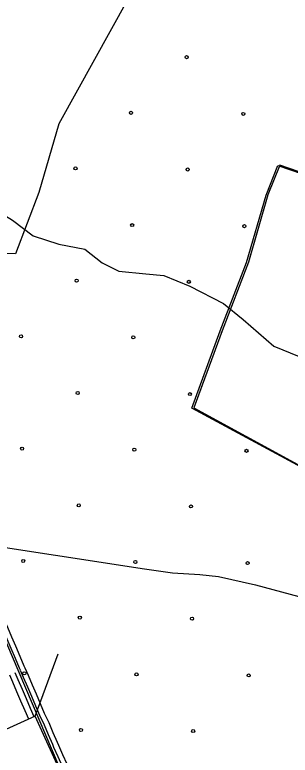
# Model space of a CAD drawing. Extents: x 1788175 to 1969470, y 584502 to 738744.
# Drawn here: x 1850419 to 1851363, y 669609 to 672144 of the extents above; entities that cross this region are included whole.
import ezdxf

# ---------------------------------------------------------------- set-up
doc = ezdxf.new("R2010")
doc.units = 0
for name, color, linetype in [('DESIGN - EROSION CONTROL - Devices', 7, 'Continuous'), ('DESIGN - SCRATCH - User 1', 7, 'Continuous'), ('DESIGN - TRANSPORTATION - Text', 7, 'Continuous'), ('SURVEY - CENTERLINE - Preliminary Text', 7, 'Continuous'), ('SURVEY - DRAINAGE - Area Shapes', 7, 'Continuous'), ('SURVEY - DRAINAGE - Storm Sewer', 7, 'Continuous'), ('SURVEY - VEGETATION - Features with Text', 7, 'Continuous')]:
    doc.layers.add(name, color=color, linetype=linetype)

msp = doc.modelspace()

# ---------------------------------------------------------------- linework, layer by layer
at = {"layer": 'DESIGN - EROSION CONTROL - Devices'}
for centre in [(1851007.7, 671998.8), (1850817.3, 671808.4), (1851201.8, 671804.7), (1850626.9, 671618), (1851011.4, 671614.3), (1850821, 671423.9), (1851205.6, 671420.1), (1850630.6, 671233.5), (1851015.2, 671229.7), (1850440.2, 671043), (1850824.8, 671039.3), (1850634.3, 670848.9), (1851018.9, 670845.2), (1850443.9, 670658.5), (1850828.5, 670654.8), (1851213, 670651), (1850638.1, 670464.3), (1851022.6, 670460.6), (1850447.7, 670273.9), (1850832.2, 670270.2), (1851216.8, 670266.5), (1850641.8, 670079.8), (1851026.4, 670076.1), (1850451.4, 669889.4), (1850836, 669885.7), (1851220.5, 669881.9), (1850645.5, 669695.2), (1851030.1, 669691.5)]:
    msp.add_circle(centre, 5.28, dxfattribs=at)
at = {"layer": 'DESIGN - SCRATCH - User 1'}
for points in [[(1853715.4, 673968.1), (1852467.6, 674020.9), (1851750.5, 674051.2), (1852596.8, 673097.4), (1852867.6, 673275.3), (1852810.4, 673366.9), (1853011.8, 673492.9), (1853137.8, 673291.4), (1852936.3, 673165.4), (1852872.1, 673267.7), (1852604.3, 673092.4), (1852676.1, 673015.1), (1852553.1, 672645.6), (1852966.6, 672161.5), (1853004, 672101.4), (1852788.4, 671703.4), (1852474.8, 671984.1), (1850925.2, 672412.3), (1850569.7, 671770.6), (1850501.7, 671535.2), (1850420.9, 671325.2), (1849811.9, 671327.6), (1850138.3, 670582.6)], [(1851923.9, 670313), (1851026, 670797.1), (1851122.9, 671061.3), (1851213.2, 671296), (1851279.9, 671526.5), (1851320.6, 671628.3), (1851800.4, 671463.3)], [(1850138.3, 670582.6), (1850683.5, 669303.1), (1850911.4, 668846.8), (1850980.8, 668628.6), (1851040.3, 668400.5), (1851079.8, 668070.6)]]:
    msp.add_lwpolyline(points, dxfattribs=at)
at = {"layer": 'DESIGN - TRANSPORTATION - Text'}
msp.add_lwpolyline([(1849761.4, 671447.4), (1849992.8, 671510), (1850144.1, 671519.1), (1850341, 671483.1), (1850410.4, 671440.3), (1850481.7, 671387.4), (1850569.2, 671358.3), (1850658.9, 671341.2), (1850718.3, 671294.4), (1850775.9, 671265.7), (1850867.7, 671256.6), (1850929.5, 671251.8), (1851019, 671214.7), (1851134.1, 671155.2), (1851201.4, 671100.4), (1851306.1, 671009), (1851393.6, 670973.9)], dxfattribs=at)
at = {"layer": 'SURVEY - CENTERLINE - Preliminary Text'}
for points in [[(1850238.9, 670361.1), (1850250.4, 670334.7), (1850264.5, 670302.7), (1850278.8, 670269.8), (1850292.6, 670237.8), (1850307.1, 670204), (1850320.8, 670171.9), (1850334.8, 670139.3), (1850349.5, 670105.1), (1850363.4, 670072.2), (1850377.4, 670040.1), (1850391.3, 670007.4), (1850405.4, 669975.8), (1850420.4, 669940.9), (1850433.9, 669908.5), (1850437, 669901.3)], [(1850254.9, 670368.1), (1850266.4, 670341.8), (1850280.6, 670309.7), (1850294.8, 670276.7), (1850308.7, 670244.7), (1850323.2, 670210.9), (1850336.9, 670178.8), (1850350.8, 670146.2), (1850365.6, 670112), (1850379.5, 670079.1), (1850393.5, 670047), (1850407.3, 670014.4), (1850421.4, 669982.8), (1850436.6, 669947.7), (1850450, 669915.3), (1850453, 669908.3)], [(1850419, 669892.5), (1850429.6, 669867.9), (1850443.5, 669834.9), (1850457.3, 669803.5), (1850471.8, 669770.4), (1850484.4, 669741.2)], [(1850437.3, 669900.5), (1850448, 669875.7), (1850461.9, 669842.9), (1850475.6, 669811.5), (1850490.1, 669778.4), (1850504, 669746.1), (1850519, 669713.3), (1850533.7, 669679.2), (1850548.1, 669646.3), (1850552, 669636.8), (1850566.4, 669604.3), (1850580.6, 669571.8), (1850594.7, 669540.5), (1850610.1, 669507.1), (1850624.3, 669474.2), (1850637.3, 669446.3)], [(1850453.4, 669907.4), (1850464.1, 669882.6), (1850478, 669849.8), (1850491.7, 669818.5), (1850506.1, 669785.3), (1850520, 669753.2), (1850535, 669720.3), (1850549.7, 669686.2), (1850564.2, 669653.1), (1850568.1, 669643.7), (1850582.5, 669611.4), (1850596.6, 669578.9), (1850610.6, 669547.8), (1850626.1, 669514.2), (1850640.3, 669481.4), (1850653.2, 669453.7)], [(1850400.7, 669883.7), (1850411, 669859.9), (1850424.9, 669826.9), (1850438.7, 669795.3), (1850453.1, 669762.3), (1850465.9, 669732.8)]]:
    msp.add_lwpolyline(points, dxfattribs=at)
at = {"layer": 'SURVEY - DRAINAGE - Area Shapes'}
msp.add_lwpolyline([(1850251.8, 670340.8), (1850863.2, 670246.9), (1850958.9, 670233.3), (1851052.7, 670227.7), (1851116.5, 670220.7), (1851243.9, 670192.5), (1851600, 670096.5), (1851669.6, 670075.3), (1851763.4, 670067.7), (1851784.4, 670067.2), (1851917.6, 670063.8)], dxfattribs=at)
at = {"layer": 'SURVEY - DRAINAGE - Storm Sewer'}
msp.add_line((1850488.1, 669742.8), (1850567.9, 669955.5), dxfattribs=at)
msp.add_lwpolyline([(1850586.4, 669526.5), (1850488.1, 669742.9), (1850271.8, 669644.6), (1850370.1, 669428.3)], close=True, dxfattribs=at)
at = {"layer": 'SURVEY - VEGETATION - Features with Text'}
for points in [[(1851806.8, 671464.1), (1851327, 671629.1), (1851286.2, 671527.4), (1851219.6, 671296.8), (1851129.3, 671062.1), (1851032.3, 670798), (1851923.9, 670313)], [(1851296.8, 671553.8), (1851286.2, 671527.4), (1851220.9, 671301.1)], [(1851220.9, 671301.1), (1851219.6, 671296.8), (1851129.3, 671062.1), (1851126.5, 671054.6)], [(1851074.9, 670913.8), (1851032.3, 670798), (1851155.9, 670730.8)], [(1851155.9, 670730.8), (1851387.8, 670604.6)]]:
    msp.add_lwpolyline(points, dxfattribs=at)

doc.saveas('drawing.dxf')
